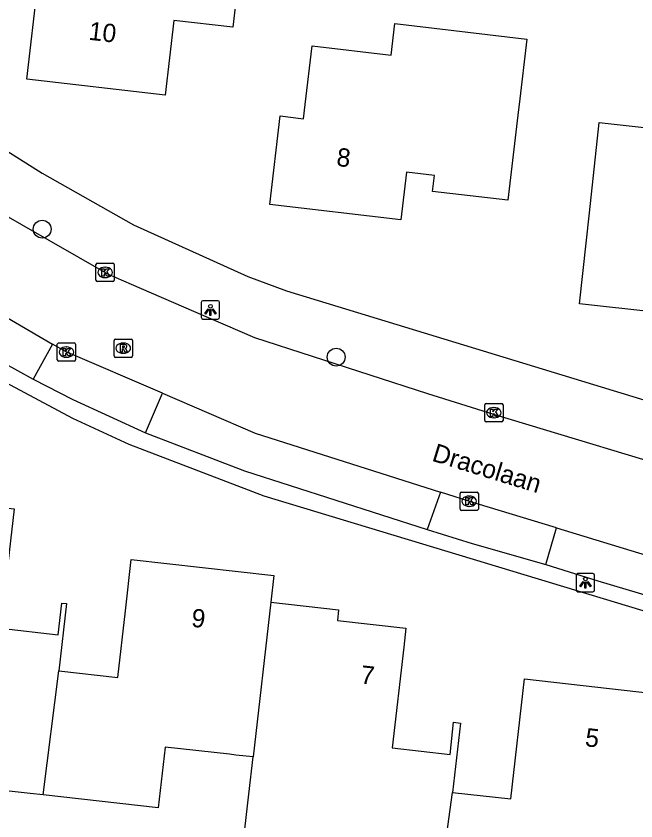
# Model space of a CAD drawing. Extents: x 162398 to 163643, y 386453 to 387397.
# Drawn here: x 162794.52 to 162828.35, y 386710.87 to 386754.82 of the extents above; entities that cross this region are included whole.
import ezdxf

# ---------------------------------------------------------------- set-up
doc = ezdxf.new("R2010")
doc.units = 0
for name, color, linetype in [('IMGEO_Boom', 7, 'Continuous'), ('IMGEO_Kolk', 7, 'Continuous'), ('IMGEO_Lichtpunt', 7, 'Continuous'), ('IMGEO_Openbare_ruimte_label', 7, 'Continuous'), ('IMGEO_Pand', 7, 'Continuous'), ('IMGEO_Pand_nummerreeks', 7, 'Continuous'), ('IMGEO_Rijbaan_lokaal_open', 7, 'Continuous'), ('IMGEO_Rioolput', 7, 'Continuous'), ('IMGEO_Voetpad_open', 7, 'Continuous')]:
    doc.layers.add(name, color=color, linetype=linetype)

msp = doc.modelspace()

# ---------------------------------------------------------------- linework, layer by layer
at = {"layer": 'IMGEO_Boom'}
for centre in [(162795.943, 386743.185), (162811.991, 386736.195)]:
    msp.add_circle(centre, 0.489, dxfattribs=at)
at = {"layer": 'IMGEO_Kolk'}
for p, q in [((162798.878, 386740.397), (162798.878, 386741.249)), ((162798.953, 386741.323), (162799.805, 386741.323)), ((162799.366, 386741.103), (162799.391, 386741.103)), ((162799.879, 386741.249), (162799.879, 386740.397)), ((162799.805, 386740.323), (162798.953, 386740.323)), ((162799.389, 386740.543), (162799.364, 386740.543)), ((162796.768, 386736.044), (162796.768, 386736.896)), ((162796.843, 386736.97), (162797.695, 386736.97)), ((162797.256, 386736.75), (162797.281, 386736.75)), ((162797.769, 386736.896), (162797.769, 386736.044)), ((162797.695, 386735.97), (162796.843, 386735.97)), ((162797.279, 386736.19), (162797.254, 386736.19)), ((162820.172, 386733.662), (162821.024, 386733.662)), ((162820.097, 386732.736), (162820.097, 386733.588)), ((162820.585, 386733.442), (162820.61, 386733.442)), ((162821.098, 386733.588), (162821.098, 386732.736)), ((162820.608, 386732.882), (162820.583, 386732.882)), ((162821.024, 386732.662), (162820.172, 386732.662)), ((162818.826, 386728.826), (162819.678, 386728.826)), ((162818.751, 386727.9), (162818.751, 386728.752)), ((162819.239, 386728.606), (162819.264, 386728.606)), ((162819.752, 386728.752), (162819.752, 386727.9)), ((162819.262, 386728.046), (162819.237, 386728.046)), ((162819.678, 386727.826), (162818.826, 386727.826))]:
    msp.add_line(p, q, dxfattribs=at)
for points in [[(162798.878, 386740.397), (162798.878, 386741.249)], [(162798.953, 386741.323), (162799.805, 386741.323)], [(162799.879, 386741.249), (162799.879, 386740.397)], [(162799.199, 386741.023), (162799.322, 386741.023), (162799.322, 386740.872), (162799.452, 386741.023), (162799.616, 386741.023), (162799.47, 386740.872), (162799.623, 386740.623), (162799.471, 386740.623), (162799.386, 386740.787), (162799.322, 386740.72), (162799.322, 386740.623), (162799.199, 386740.623), (162799.199, 386741.023)], [(162799.805, 386740.323), (162798.953, 386740.323)], [(162796.768, 386736.044), (162796.768, 386736.896)], [(162796.843, 386736.97), (162797.695, 386736.97)], [(162797.769, 386736.896), (162797.769, 386736.044)], [(162797.089, 386736.67), (162797.212, 386736.67), (162797.212, 386736.519), (162797.342, 386736.67), (162797.506, 386736.67), (162797.36, 386736.519), (162797.513, 386736.27), (162797.361, 386736.27), (162797.276, 386736.434), (162797.212, 386736.367), (162797.212, 386736.27), (162797.089, 386736.27), (162797.089, 386736.67)], [(162797.695, 386735.97), (162796.843, 386735.97)], [(162820.172, 386733.662), (162821.024, 386733.662)], [(162820.097, 386732.736), (162820.097, 386733.588)], [(162820.418, 386733.362), (162820.541, 386733.362), (162820.541, 386733.211), (162820.671, 386733.362), (162820.835, 386733.362), (162820.689, 386733.211), (162820.842, 386732.962), (162820.69, 386732.962), (162820.605, 386733.126), (162820.541, 386733.059), (162820.541, 386732.962), (162820.418, 386732.962), (162820.418, 386733.362)], [(162821.098, 386733.588), (162821.098, 386732.736)], [(162821.024, 386732.662), (162820.172, 386732.662)], [(162818.826, 386728.826), (162819.678, 386728.826)], [(162818.751, 386727.9), (162818.751, 386728.752)], [(162819.072, 386728.526), (162819.195, 386728.526), (162819.195, 386728.375), (162819.325, 386728.526), (162819.489, 386728.526), (162819.343, 386728.375), (162819.496, 386728.126), (162819.344, 386728.126), (162819.259, 386728.29), (162819.195, 386728.223), (162819.195, 386728.126), (162819.072, 386728.126), (162819.072, 386728.526)], [(162819.752, 386728.752), (162819.752, 386727.9)], [(162819.678, 386727.826), (162818.826, 386727.826)]]:
    msp.add_lwpolyline(points, dxfattribs=at)
for centre, start, end in [((162798.955, 386741.247), 91.552, 178.448), ((162798.955, 386741.247), 91.552, 178.448), ((162799.803, 386741.247), 1.552, 88.448), ((162799.803, 386741.247), 1.552, 88.448), ((162798.955, 386740.399), 181.552, 268.448), ((162798.955, 386740.399), 181.552, 268.448), ((162799.803, 386740.399), 271.552, 358.448), ((162799.803, 386740.399), 271.552, 358.448), ((162796.845, 386736.894), 91.552, 178.448), ((162796.845, 386736.894), 91.552, 178.448), ((162797.693, 386736.894), 1.552, 88.448), ((162797.693, 386736.894), 1.552, 88.448), ((162796.845, 386736.046), 181.552, 268.448), ((162796.845, 386736.046), 181.552, 268.448), ((162797.693, 386736.046), 271.552, 358.448), ((162797.693, 386736.046), 271.552, 358.448), ((162820.174, 386733.586), 91.552, 178.448), ((162820.174, 386733.586), 91.552, 178.448), ((162821.022, 386733.586), 1.552, 88.448), ((162821.022, 386733.586), 1.552, 88.448), ((162820.174, 386732.738), 181.552, 268.448), ((162820.174, 386732.738), 181.552, 268.448), ((162821.022, 386732.738), 271.552, 358.448), ((162821.022, 386732.738), 271.552, 358.448), ((162818.828, 386728.75), 91.552, 178.448), ((162818.828, 386728.75), 91.552, 178.448), ((162819.676, 386728.75), 1.552, 88.448), ((162819.676, 386728.75), 1.552, 88.448), ((162818.828, 386727.902), 181.552, 268.448), ((162818.828, 386727.902), 181.552, 268.448), ((162819.676, 386727.902), 271.552, 358.448), ((162819.676, 386727.902), 271.552, 358.448)]:
    msp.add_arc(centre, 0.0765, start, end, dxfattribs=at)
for centre, major_axis, ratio, start_param, end_param in [((162799.365, 386740.823), (-0.387, 0.002), 0.722429, 4.712389, 7.853982), ((162799.39, 386740.823), (-0.39, 0.002), 0.717154, 1.570796, 4.712389), ((162797.255, 386736.47), (-0.387, 0.002), 0.722429, 4.712389, 7.853982), ((162797.28, 386736.47), (-0.39, 0.002), 0.717154, 1.570796, 4.712389), ((162820.584, 386733.162), (-0.387, 0.002), 0.722429, 4.712389, 7.853982), ((162820.609, 386733.162), (-0.39, 0.002), 0.717154, 1.570796, 4.712389), ((162819.238, 386728.326), (-0.387, 0.002), 0.722429, 4.712389, 7.853982), ((162819.263, 386728.326), (-0.39, 0.002), 0.717154, 1.570796, 4.712389)]:
    msp.add_ellipse(centre, major_axis=major_axis, ratio=ratio, start_param=start_param, end_param=end_param, dxfattribs=at)
at = {"layer": 'IMGEO_Lichtpunt'}
for p, q in [((162804.627, 386739.177), (162804.627, 386738.37)), ((162804.627, 386739.177), (162804.627, 386738.37)), ((162805.529, 386739.272), (162804.721, 386739.272)), ((162805.529, 386739.272), (162804.721, 386739.272)), ((162805.623, 386738.37), (162805.623, 386739.177)), ((162805.623, 386738.37), (162805.623, 386739.177)), ((162804.721, 386738.276), (162805.529, 386738.276)), ((162804.721, 386738.276), (162805.529, 386738.276)), ((162825.095, 386724.282), (162825.095, 386723.475)), ((162825.095, 386724.282), (162825.095, 386723.475)), ((162825.997, 386724.377), (162825.189, 386724.377)), ((162825.997, 386724.377), (162825.189, 386724.377)), ((162826.091, 386723.475), (162826.091, 386724.282)), ((162826.091, 386723.475), (162826.091, 386724.282)), ((162825.189, 386723.381), (162825.997, 386723.381)), ((162825.189, 386723.381), (162825.997, 386723.381))]:
    msp.add_line(p, q, dxfattribs=at)
for points in [[(162805.001, 386738.841), (162805.04, 386738.813), (162804.852, 386738.551), (162804.814, 386738.578), (162805.001, 386738.841)], [(162805.103, 386738.793), (162805.15, 386738.793), (162805.15, 386738.471), (162805.103, 386738.471), (162805.103, 386738.793)], [(162805.213, 386738.813), (162805.251, 386738.84), (162805.438, 386738.578), (162805.399, 386738.55), (162805.213, 386738.813)], [(162825.469, 386723.946), (162825.508, 386723.918), (162825.32, 386723.656), (162825.282, 386723.683), (162825.469, 386723.946)], [(162825.571, 386723.898), (162825.618, 386723.898), (162825.618, 386723.576), (162825.571, 386723.576), (162825.571, 386723.898)], [(162825.681, 386723.918), (162825.719, 386723.945), (162825.906, 386723.683), (162825.867, 386723.655), (162825.681, 386723.918)]]:
    msp.add_lwpolyline(points, dxfattribs=at)
for centre in [(162805.126, 386738.975), (162825.594, 386724.08)]:
    msp.add_circle(centre, 0.0994, dxfattribs=at)
for centre, start, end in [((162804.721, 386739.177), 90, 180), ((162804.721, 386739.177), 90, 180), ((162805.529, 386739.177), 0, 90), ((162805.529, 386739.177), 0, 90), ((162804.721, 386738.37), 180, 270), ((162804.721, 386738.37), 180, 270), ((162805.529, 386738.37), 270, 0), ((162805.529, 386738.37), 270, 360), ((162825.189, 386724.282), 90, 180), ((162825.189, 386724.282), 90, 180), ((162825.997, 386724.282), 0, 90), ((162825.997, 386724.282), 0, 90), ((162825.189, 386723.475), 180, 270), ((162825.189, 386723.475), 180, 270), ((162825.997, 386723.475), 270, 0), ((162825.997, 386723.475), 270, 360)]:
    msp.add_arc(centre, 0.0946, start, end, dxfattribs=at)
at = {"layer": 'IMGEO_Pand'}
for points in [[(162806.35, 386754.215), (162803.136, 386754.586), (162802.665, 386750.511), (162795.107, 386751.385), (162796.303, 386761.735), (162800.997, 386761.193), (162801.448, 386765.094), (162807.526, 386764.391), (162806.35, 386754.215)], [(162821.361, 386744.761), (162817.252, 386745.249), (162817.354, 386746.114), (162815.837, 386746.294), (162815.528, 386743.687), (162808.365, 386744.537), (162808.938, 386749.367), (162810.208, 386749.217), (162810.301, 386750), (162810.679, 386753.193), (162814.991, 386752.681), (162815.198, 386754.42), (162822.406, 386753.564), (162821.983, 386750), (162821.951, 386749.727), (162821.361, 386744.761)], [(162838.302, 386750.511), (162838.246, 386750), (162837.996, 386747.728), (162837.45, 386742.757), (162834.043, 386743.131), (162833.501, 386738.198), (162825.263, 386739.102), (162825.809, 386744.073), (162826.351, 386749.005), (162830.938, 386748.501), (162831.102, 386750), (162831.243, 386751.286), (162831.558, 386754.158), (162838.618, 386753.383), (162838.302, 386750.511)], [(162786.929, 386729.402), (162790.603, 386728.987), (162790.531, 386728.342), (162794.407, 386727.904), (162793.671, 386721.384), (162796.818, 386721.029), (162797.014, 386722.763), (162797.275, 386722.734), (162796.86, 386719.058)], [(162796.86, 386719.058), (162800.076, 386718.694), (162800.487, 386722.334), (162800.805, 386725.144), (162808.582, 386724.266), (162808.418, 386722.814)], [(162808.418, 386722.814), (162807.46, 386714.357)], [(162808.418, 386722.814), (162812.126, 386722.395), (162812.06, 386721.812), (162815.793, 386721.39), (162815.676, 386720.357), (162815.054, 386714.85), (162818.204, 386714.494), (162818.402, 386716.251), (162818.772, 386716.209), (162818.344, 386712.421)], [(162795.993, 386712.28), (162795.279, 386712.361), (162792.011, 386712.729), (162792.242, 386714.78), (162788.784, 386715.171), (162789.176, 386718.646), (162785.758, 386719.032)], [(162795.993, 386712.28), (162796.86, 386719.058)], [(162818.344, 386712.421), (162821.52, 386712.063), (162822.261, 386718.623), (162830.115, 386717.736), (162829.959, 386716.349)], [(162807.46, 386714.357), (162806.521, 386714.463), (162806.173, 386714.502), (162802.655, 386714.9), (162802.279, 386711.571), (162795.993, 386712.28)], [(162817.389, 386705.52), (162812.438, 386706.079), (162812.676, 386708.181), (162810.666, 386708.408), (162810.706, 386708.763), (162810.123, 386708.829), (162806.875, 386709.197), (162806.94, 386709.77), (162807.229, 386712.318), (162807.46, 386714.357)], [(162817.389, 386705.52), (162818.344, 386712.421)]]:
    msp.add_lwpolyline(points, dxfattribs=at)
at = {"layer": 'IMGEO_Rijbaan_lokaal_open'}
for points in [[(162781.987, 386751.424), (162782.216, 386751.254), (162782.452, 386751.096), (162784.174, 386750), (162791.551, 386745.306), (162799.553, 386740.722), (162800.806, 386740.18), (162804.196, 386738.713), (162807.535, 386737.268), (162816.968, 386734.216), (162820.57, 386733.086), (162832.38, 386729.513), (162836.03, 386728.409), (162847.632, 386724.899), (162851.256, 386723.803), (162863.426, 386720.121), (162867.077, 386719.017), (162885.432, 386713.389)], [(162780.358, 386746.319), (162784.993, 386743.639), (162796.507, 386736.913)], [(162796.507, 386736.913), (162795.456, 386734.999)], [(162802.505, 386734.22), (162797.254, 386736.477), (162796.507, 386736.913)], [(162795.456, 386734.999), (162797.619, 386733.887), (162801.587, 386732.054)], [(162801.587, 386732.054), (162802.505, 386734.22)], [(162802.505, 386734.22), (162807.574, 386732.04), (162817.68, 386728.827)], [(162817.68, 386728.827), (162816.952, 386726.782)], [(162824.019, 386726.87), (162819.637, 386728.205), (162817.68, 386728.827)], [(162816.952, 386726.782), (162819.417, 386726.01), (162823.437, 386724.861)], [(162823.437, 386724.861), (162824.019, 386726.87)], [(162824.019, 386726.87), (162838.761, 386722.377)]]:
    msp.add_lwpolyline(points, dxfattribs=at)
at = {"layer": 'IMGEO_Rioolput'}
for p, q in [((162799.943, 386737.184), (162800.795, 386737.184)), ((162799.868, 386736.258), (162799.868, 386737.11)), ((162800.356, 386736.964), (162800.381, 386736.964)), ((162800.869, 386737.11), (162800.869, 386736.258)), ((162800.379, 386736.404), (162800.354, 386736.404)), ((162800.795, 386736.184), (162799.943, 386736.184))]:
    msp.add_line(p, q, dxfattribs=at)
for points in [[(162799.943, 386737.184), (162800.795, 386737.184)], [(162799.868, 386736.258), (162799.868, 386737.11)], [(162800.457, 386736.882), (162800.205, 386736.884), (162800.205, 386736.484)], [(162800.383, 386736.803), (162800.329, 386736.803), (162800.329, 386736.722)], [(162800.329, 386736.722), (162800.381, 386736.722)], [(162800.869, 386737.11), (162800.869, 386736.258)], [(162800.205, 386736.484), (162800.329, 386736.484), (162800.329, 386736.646), (162800.34, 386736.646)], [(162800.387, 386736.617), (162800.458, 386736.484), (162800.598, 386736.484), (162800.533, 386736.61)], [(162800.795, 386736.184), (162799.943, 386736.184)]]:
    msp.add_lwpolyline(points, dxfattribs=at)
for centre, radius, start, end in [((162799.945, 386737.108), 0.0765, 91.552, 178.448), ((162799.945, 386737.108), 0.0765, 91.552, 178.448), ((162800.793, 386737.108), 0.0765, 1.552, 88.448), ((162800.793, 386737.108), 0.0765, 1.552, 88.448), ((162800.365, 386736.911), 0.19, 274.7715, 282.9687), ((162800.389, 386736.707), 0.0964, 77.0061, 93.1865), ((162800.403, 386736.764), 0.0378, 276.6634, 79.6772), ((162800.456, 386736.772), 0.109, 350.3612, 89.416), ((162800.454, 386736.772), 0.112, 277.5842, 350.9817), ((162800.339, 386736.593), 0.0533, 26.0293, 88.6989), ((162800.438, 386736.557), 0.108, 29.5134, 73.7905), ((162799.945, 386736.26), 0.0765, 181.552, 268.448), ((162799.945, 386736.26), 0.0765, 181.552, 268.448), ((162800.793, 386736.26), 0.0765, 271.552, 358.448), ((162800.793, 386736.26), 0.0765, 271.552, 358.448)]:
    msp.add_arc(centre, radius, start, end, dxfattribs=at)
for centre, major_axis, ratio, start_param, end_param in [((162800.355, 386736.684), (-0.387, 0.002), 0.722429, 4.712389, 7.853982), ((162800.38, 386736.684), (-0.39, 0.002), 0.717154, 1.570796, 4.712389)]:
    msp.add_ellipse(centre, major_axis=major_axis, ratio=ratio, start_param=start_param, end_param=end_param, dxfattribs=at)
at = {"layer": 'IMGEO_Voetpad_open'}
for points in [[(162784.935, 386753.194), (162789.995, 386750), (162795.943, 386746.246), (162800.923, 386743.431), (162807.171, 386740.595), (162809.276, 386739.81), (162887.231, 386716.025)], [(162879.195, 386707.065), (162808.069, 386728.604), (162800.69, 386731.432), (162797.61, 386732.851), (162791.569, 386736.058), (162786.318, 386739.251), (162778.985, 386744.019)], [(162781.691, 386743.311), (162790.297, 386737.833), (162795.456, 386734.999)], [(162801.587, 386732.054), (162806.98, 386729.981), (162816.952, 386726.782)], [(162823.437, 386724.861), (162826.267, 386723.977), (162838.14, 386720.442)]]:
    msp.add_lwpolyline(points, dxfattribs=at)

# ---------------------------------------------------------------- texts
at = {"layer": 'IMGEO_Openbare_ruimte_label'}
msp.add_text('Dracolaan', height=1, rotation=342.9605, dxfattribs=at).set_placement((162817.167, 386730.544))
at = {"layer": 'IMGEO_Pand_nummerreeks'}
for s, rotation, p in [('10', 353.4037, (162798.448, 386753.536)), ('8', 353.2326, (162811.974, 386746.647)), ('9', 353.56, (162804.052, 386721.477)), ('7', 353.5485, (162813.285, 386718.373)), ('5', 353.5565, (162825.546, 386714.951))]:
    msp.add_text(s, height=1, rotation=rotation, dxfattribs=at).set_placement(p)

doc.saveas('drawing.dxf')
